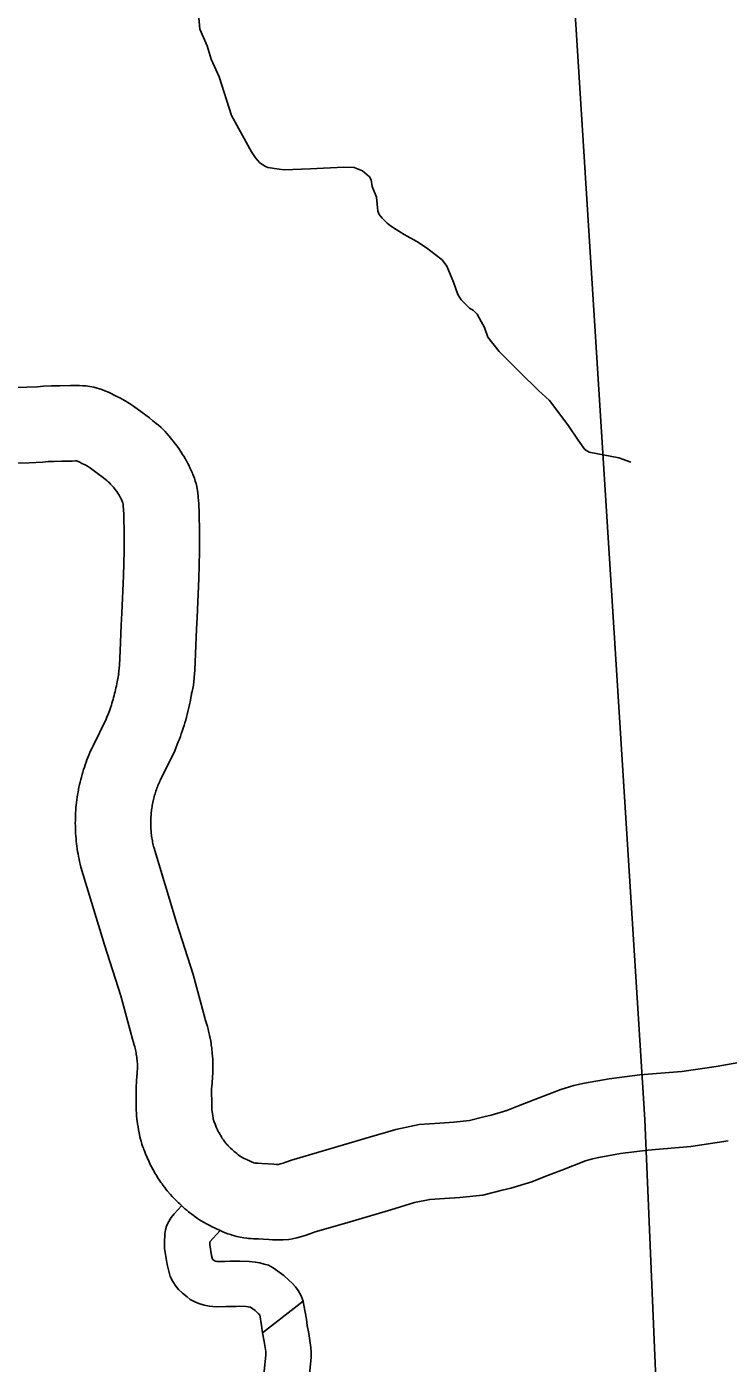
# Model space of a CAD drawing. Extents: x 1720274 to 1751788, y 372074 to 391887.
# Drawn here: x 1731398 to 1731766, y 378002 to 378701 of the extents above; entities that cross this region are included whole.
import ezdxf

# ---------------------------------------------------------------- set-up
doc = ezdxf.new("R2010")
doc.units = 0
for name, color, linetype in [('Level 10', 7, 'Continuous'), ('Level 35', 7, 'Continuous'), ('Level 45', 7, 'Continuous'), ('Level 5', 7, 'Continuous')]:
    doc.layers.add(name, color=color, linetype=linetype)

msp = doc.modelspace()

# ---------------------------------------------------------------- linework, layer by layer
at = {"layer": 'Level 10'}
for points in [[(1731487.81, 378457.43), (1731487.75, 378458.37), (1731487.33, 378460.57), (1731486.95, 378462.13), (1731486.58, 378463.47), (1731486.08, 378464.91), (1731485.48, 378466.51), (1731485.21, 378467.04), (1731485.16, 378467.19), (1731484.85, 378467.9), (1731484.72, 378468.23), (1731484.24, 378469.38), (1731483.76, 378470.38), (1731483.67, 378470.57), (1731483.39, 378471.2), (1731483.1, 378471.77), (1731482.66, 378472.75), (1731481.93, 378474.04), (1731481.62, 378474.57), (1731481.22, 378475.26), (1731480.49, 378476.49), (1731479.77, 378477.61), (1731479.48, 378478.05), (1731478.89, 378479.05), (1731477.86, 378480.59), (1731477.03, 378481.72), (1731476.07, 378483.02), (1731475.06, 378484.31), (1731474.14, 378485.46), (1731472.84, 378486.99), (1731471.59, 378488.34), (1731470.72, 378489.33), (1731468.62, 378491.43), (1731467.22, 378492.66), (1731466.16, 378493.61), (1731464.38, 378495.08), (1731462.6, 378496.49), (1731458.8, 378499.37), (1731454.24, 378502.69), (1731452.08, 378504.11), (1731449.82, 378505.45), (1731447.11, 378506.95), (1731445.48, 378507.75), (1731444.17, 378508.48), (1731442.55, 378509.24), (1731441.14, 378509.98), (1731439.24, 378510.72), (1731437.56, 378511.41), (1731435.19, 378512.13), (1731433.46, 378512.57), (1731431.31, 378512.98), (1731429.3, 378513.22), (1731427.62, 378513.38), (1731426, 378513.45), (1731424.06, 378513.51), (1731421.2, 378513.46), (1731415.71, 378513.33), (1731411.31, 378513.24), (1731407.07, 378513.08), (1731403.96, 378512.8), (1731398.34, 378512.53), (1731389.75, 378512.41)], [(1731389.82, 378472.9), (1731399.58, 378473.04), (1731406.66, 378473.39), (1731409.54, 378473.64), (1731412.45, 378473.75), (1731416.6, 378473.84), (1731422.05, 378473.97), (1731423.78, 378474), (1731424.48, 378473.98), (1731424.76, 378473.97), (1731424.95, 378473.86), (1731426.16, 378473.3), (1731427.22, 378472.71), (1731428.86, 378471.91), (1731430.12, 378471.21), (1731431.12, 378470.61), (1731431.78, 378470.18), (1731435.24, 378467.66), (1731438.42, 378465.25), (1731439.55, 378464.36), (1731440.33, 378463.72), (1731441.03, 378463.08), (1731441.65, 378462.54), (1731441.85, 378462.35), (1731442.21, 378461.93), (1731443.29, 378460.76), (1731443.67, 378460.31), (1731444.1, 378459.78), (1731444.68, 378459.04), (1731445.25, 378458.27), (1731445.44, 378458.01), (1731445.93, 378457.18), (1731446.65, 378456.08), (1731446.89, 378455.7), (1731447.08, 378455.39), (1731447.45, 378454.74), (1731447.49, 378454.68), (1731447.65, 378454.35), (1731447.76, 378454.11), (1731448.1, 378453.39), (1731448.16, 378453.26), (1731448.31, 378452.88), (1731448.48, 378452.48), (1731448.67, 378452.18)], [(1731484.88, 378353.3), (1731485.22, 378354.98), (1731485.55, 378356.63), (1731486.33, 378364.51), (1731486.64, 378373.11), (1731487.2, 378386), (1731487.6, 378392.17), (1731488.47, 378412.53), (1731488.82, 378426.48), (1731488.76, 378435.66), (1731488.59, 378447.67), (1731488.45, 378450.33), (1731488.37, 378451.81), (1731488.25, 378453.2), (1731488.12, 378455.16), (1731487.81, 378457.43)], [(1731448.67, 378452.18), (1731448.79, 378451.22), (1731448.87, 378450.11), (1731448.97, 378448.99), (1731449, 378448.3), (1731449.1, 378446.4), (1731449.26, 378435.24), (1731449.32, 378426.85), (1731448.99, 378413.87), (1731448.15, 378394.29), (1731447.75, 378388.13), (1731447.17, 378374.66), (1731446.9, 378367.17), (1731446.44, 378362.49), (1731446.42, 378362.39), (1731446.48, 378362.54)], [(1731446.48, 378362.54), (1731445.92, 378360.24), (1731445.62, 378358.39), (1731445.44, 378357.36), (1731445.24, 378356.34), (1731445.04, 378355.32), (1731444.82, 378354.3), (1731444.59, 378353.29), (1731444.34, 378352.28), (1731444.09, 378351.27), (1731443.82, 378350.26), (1731443.54, 378349.26), (1731443.25, 378348.26), (1731442.95, 378347.27), (1731442.64, 378346.28), (1731442.31, 378345.29), (1731441.97, 378344.3), (1731441.62, 378343.32), (1731441.26, 378342.35), (1731440.89, 378341.38), (1731440.5, 378340.41), (1731440.1, 378339.45), (1731439.85, 378338.86), (1731433.06, 378325.02), (1731432.5, 378323.84), (1731431.94, 378322.62), (1731431.39, 378321.38), (1731430.86, 378320.13), (1731430.35, 378318.88), (1731429.85, 378317.62), (1731429.38, 378316.35), (1731428.92, 378315.08), (1731428.48, 378313.8), (1731428.07, 378312.51), (1731427.67, 378311.22), (1731427.29, 378309.92), (1731426.92, 378308.61), (1731426.58, 378307.31), (1731426.26, 378305.99), (1731425.96, 378304.67), (1731425.67, 378303.35), (1731425.41, 378302.02), (1731425.16, 378300.69), (1731424.93, 378299.36), (1731424.73, 378298.02), (1731424.54, 378296.68), (1731424.37, 378295.34), (1731424.21, 378293.85)], [(1731463.54, 378290.12), (1731463.61, 378290.75), (1731463.7, 378291.51), (1731463.81, 378292.28), (1731463.93, 378293.05), (1731464.06, 378293.81), (1731464.2, 378294.57), (1731464.35, 378295.33), (1731464.51, 378296.09), (1731464.68, 378296.84), (1731464.87, 378297.59), (1731465.07, 378298.34), (1731465.27, 378299.09), (1731465.49, 378299.83), (1731465.72, 378300.57), (1731465.96, 378301.3), (1731466.21, 378302.04), (1731466.47, 378302.76), (1731466.74, 378303.49), (1731467.02, 378304.21), (1731467.31, 378304.92), (1731467.62, 378305.64), (1731467.93, 378306.34), (1731468.25, 378307.05), (1731468.61, 378307.79), (1731475.78, 378322.41), (1731476.53, 378324.17), (1731477.11, 378325.57), (1731477.67, 378326.98), (1731478.21, 378328.39), (1731478.74, 378329.81), (1731479.25, 378331.24), (1731479.74, 378332.67), (1731480.22, 378334.11), (1731480.67, 378335.55), (1731481.11, 378337), (1731481.54, 378338.45), (1731481.94, 378339.91), (1731482.33, 378341.37), (1731482.7, 378342.84), (1731483.05, 378344.31), (1731483.39, 378345.79), (1731483.71, 378347.27), (1731484.01, 378348.75), (1731484.29, 378350.24), (1731484.55, 378351.73), (1731484.66, 378352.4), (1731484.88, 378353.3)], [(1731424.21, 378293.85), (1731424.1, 378292.64), (1731423.99, 378291.29), (1731423.9, 378289.94), (1731423.83, 378288.59), (1731423.79, 378287.24), (1731423.76, 378285.89), (1731423.75, 378284.53), (1731423.76, 378283.18), (1731423.79, 378281.83), (1731423.84, 378280.47), (1731423.91, 378279.12), (1731424, 378277.77), (1731424.11, 378276.42), (1731424.24, 378275.08), (1731424.39, 378273.73), (1731424.56, 378272.39), (1731424.75, 378271.05), (1731424.96, 378269.71), (1731425.19, 378268.38), (1731425.44, 378267.04), (1731425.7, 378265.72), (1731425.99, 378264.4), (1731426.3, 378263.08), (1731426.71, 378261.39), (1731439.09, 378220.84), (1731447.56, 378194.23), (1731453.61, 378171.49), (1731454.15, 378169.81), (1731454.57, 378168.49), (1731454.89, 378167.53), (1731454.91, 378167.48), (1731454.93, 378167.39), (1731455.08, 378166.77), (1731455.23, 378166.1), (1731455.44, 378165), (1731455.61, 378164.33), (1731455.69, 378163.72), (1731455.83, 378162.8), (1731455.92, 378162.14), (1731456, 378161.31), (1731456.15, 378160.19), (1731456.18, 378159.88), (1731456.29, 378158.79), (1731456.31, 378158.61), (1731456.31, 378158.22), (1731456.3, 378157.67), (1731456.25, 378156.78), (1731456.23, 378155.55), (1731456.21, 378154.92), (1731456.18, 378154.3), (1731456.14, 378153.68), (1731456.09, 378153.06), (1731456.03, 378152.44), (1731455.96, 378151.82), (1731455.73, 378150.07), (1731455.59, 378145.92), (1731455.67, 378136.52), (1731455.67, 378135.49), (1731455.69, 378134.23), (1731455.74, 378132.96), (1731455.8, 378131.69), (1731456.01, 378129.51)], [(1731495.36, 378133.5), (1731495.2, 378134.68), (1731495.18, 378135.27), (1731495.17, 378135.85), (1731495.17, 378136.69), (1731495.1, 378145.45), (1731495.14, 378146.86), (1731495.16, 378147), (1731495.31, 378148.27), (1731495.43, 378149.54), (1731495.53, 378150.81), (1731495.62, 378152.09), (1731495.68, 378153.36), (1731495.72, 378154.64), (1731495.73, 378155.3), (1731495.78, 378156.12), (1731495.81, 378157.86), (1731495.81, 378159.18), (1731495.76, 378160.85), (1731495.62, 378162.53), (1731495.48, 378163.9), (1731495.38, 378164.8), (1731495.24, 378165.9), (1731495.16, 378166.7), (1731494.95, 378168.3), (1731494.8, 378169.3), (1731494.64, 378170.51), (1731494.24, 378172.7), (1731494, 378173.63), (1731493.9, 378174.19), (1731493.56, 378175.66), (1731493.32, 378176.69), (1731492.95, 378178.16), (1731492.49, 378179.66), (1731492.13, 378180.74), (1731491.77, 378181.84), (1731491.53, 378182.59), (1731485.49, 378205.3), (1731476.8, 378232.6), (1731464.8, 378271.92), (1731464.71, 378272.3), (1731464.53, 378273.05), (1731464.37, 378273.81), (1731464.21, 378274.57), (1731464.07, 378275.33), (1731463.94, 378276.09), (1731463.82, 378276.85), (1731463.71, 378277.62), (1731463.62, 378278.39), (1731463.53, 378279.16), (1731463.46, 378279.93), (1731463.39, 378280.7), (1731463.34, 378281.47), (1731463.3, 378282.25), (1731463.27, 378283.02), (1731463.26, 378283.79), (1731463.25, 378284.57), (1731463.25, 378285.34), (1731463.27, 378286.12), (1731463.3, 378286.89), (1731463.34, 378287.66), (1731463.39, 378288.44), (1731463.45, 378289.21), (1731463.54, 378290.12)], [(1731771.08, 378159.33), (1731759.26, 378157.24), (1731741.39, 378154.55), (1731719.27, 378152.74), (1731703.29, 378150.66), (1731690.26, 378148.42), (1731684.8, 378147.22), (1731677.95, 378145.22), (1731664.34, 378139.83), (1731655.72, 378136.62), (1731649.65, 378134.14), (1731641.48, 378131.72), (1731637.63, 378130.78), (1731630.1, 378128.88), (1731621.89, 378128), (1731614.59, 378127.61), (1731603.86, 378126.87), (1731591.49, 378124.25), (1731577.71, 378120.13), (1731553.6, 378113.04), (1731536.85, 378108.24), (1731534.02, 378107.16), (1731533, 378106.75), (1731532.66, 378106.64), (1731531.03, 378106.19), (1731530.16, 378105.95), (1731529.51, 378105.96), (1731529.03, 378105.98), (1731527.65, 378106.08), (1731524.63, 378106.26), (1731521.43, 378106.46), (1731519.43, 378106.52), (1731518.99, 378106.54), (1731518.2, 378106.59), (1731517.87, 378106.61), (1731517.14, 378106.84), (1731516.79, 378106.94), (1731516.33, 378107.18), (1731515.35, 378107.65), (1731514.53, 378107.99), (1731514.09, 378108.19), (1731513.54, 378108.44), (1731513, 378108.69), (1731512.18, 378109.13), (1731511.18, 378109.62), (1731510.85, 378109.79), (1731510.5, 378109.98), (1731510.11, 378110.21), (1731510, 378110.29), (1731509.7, 378110.52), (1731509.03, 378111.04), (1731508.3, 378111.61), (1731507.44, 378112.3), (1731506.94, 378112.69), (1731506.72, 378112.87), (1731506.66, 378112.92), (1731505.81, 378113.75), (1731505.02, 378114.5)], [(1731456.01, 378129.51), (1731456.15, 378128.52), (1731456.37, 378127.17), (1731456.62, 378125.64), (1731456.84, 378124.01), (1731457.11, 378122.51), (1731457.29, 378121.68), (1731457.55, 378120.31), (1731457.9, 378119.1), (1731458.15, 378118.05), (1731458.64, 378116.6), (1731459, 378115.55), (1731459.41, 378114.47), (1731459.67, 378113.83), (1731459.95, 378113.08), (1731460.56, 378111.47), (1731461.37, 378109.52), (1731462.19, 378107.67), (1731462.99, 378105.99), (1731463.64, 378104.74), (1731464.54, 378103.11), (1731465.11, 378102.19), (1731465.46, 378101.45), (1731466.35, 378099.99), (1731466.43, 378099.85), (1731467.12, 378098.62), (1731467.97, 378097.41), (1731468.58, 378096.49), (1731469.13, 378095.76), (1731469.58, 378095.1), (1731470.54, 378093.79), (1731471.13, 378093.05), (1731471.81, 378092.16), (1731473.52, 378090.18), (1731474.47, 378089.18), (1731475.15, 378088.45), (1731475.85, 378087.75), (1731476.47, 378087.13), (1731477.11, 378086.54), (1731477.83, 378085.85)], [(1731505.02, 378114.5), (1731504.17, 378115.31), (1731503.9, 378115.57), (1731503.8, 378115.66), (1731503.52, 378115.94), (1731503.16, 378116.32), (1731502.81, 378116.69), (1731502.5, 378117.05), (1731502.33, 378117.27), (1731501.95, 378117.76), (1731501.8, 378117.96), (1731501.28, 378118.73), (1731500.85, 378119.3), (1731500.63, 378119.63), (1731500.34, 378120.12), (1731500.24, 378120.34), (1731499.07, 378122.39), (1731498.58, 378123.17), (1731498.44, 378123.43), (1731498.37, 378123.55), (1731498.12, 378124.09), (1731497.65, 378125.16), (1731497.29, 378126.02), (1731496.92, 378127.01), (1731496.48, 378128.16), (1731496.22, 378128.82), (1731496.15, 378128.99), (1731496.1, 378129.2), (1731496, 378129.55), (1731496, 378129.56), (1731495.86, 378130.19), (1731495.69, 378131.46), (1731495.36, 378133.5)], [(1731477.83, 378085.85), (1731478.43, 378085.29), (1731480.06, 378083.69), (1731481.14, 378082.77), (1731482.11, 378081.95), (1731483.09, 378081.2), (1731483.77, 378080.65), (1731484.67, 378079.95), (1731485.4, 378079.38), (1731486.29, 378078.69), (1731487.72, 378077.65), (1731489.33, 378076.59), (1731491.19, 378075.52), (1731492.37, 378074.88), (1731493.48, 378074.3), (1731494.11, 378074), (1731495.4, 378073.3), (1731497, 378072.57), (1731497.6, 378072.29), (1731498.94, 378071.69), (1731499.16, 378071.6), (1731500.56, 378070.9), (1731502.2, 378070.23), (1731503.57, 378069.69), (1731504.92, 378069.27), (1731505.5, 378069.09), (1731505.89, 378068.97), (1731508.29, 378068.2), (1731510.08, 378067.82), (1731512.01, 378067.47), (1731513.52, 378067.33), (1731514.49, 378067.24), (1731515.87, 378067.16), (1731516.97, 378067.09), (1731517.99, 378067.05), (1731519.59, 378067), (1731522.22, 378066.84), (1731524.98, 378066.67), (1731526.95, 378066.52), (1731528.46, 378066.47), (1731529.43, 378066.45), (1731530.42, 378066.42), (1731531.46, 378066.45), (1731532.65, 378066.45), (1731535.52, 378066.73), (1731537.5, 378067.09), (1731539.69, 378067.6), (1731541.56, 378068.12), (1731544.15, 378068.83), (1731546.6, 378069.65), (1731548.38, 378070.36), (1731549.34, 378070.72), (1731564.62, 378075.11), (1731588.93, 378082.26), (1731601.26, 378085.94), (1731609.34, 378087.65), (1731617.01, 378088.19), (1731625.06, 378088.62), (1731637.06, 378089.9), (1731647.15, 378092.44), (1731651.78, 378093.58), (1731662.74, 378096.82), (1731670.07, 378099.81), (1731678.51, 378102.95), (1731690.8, 378107.82), (1731694.59, 378108.93), (1731697.84, 378109.64), (1731709.19, 378111.59), (1731723.43, 378113.45), (1731745.95, 378115.29), (1731765.63, 378118.26)]]:
    msp.add_lwpolyline(points, dxfattribs=at)
at = {"layer": 'Level 35'}
for points in [[(1731635.33, 378548.54), (1731634.14, 378550.76), (1731632.22, 378552.69), (1731630.15, 378554.02), (1731628.37, 378555.65), (1731625.7, 378558.32), (1731624.08, 378561.13), (1731621.71, 378567.51), (1731618.3, 378575.95), (1731615.78, 378579.21), (1731612.23, 378582.03), (1731607.64, 378585.44), (1731602.61, 378588.85), (1731595.94, 378592.4), (1731591.65, 378595.07), (1731588.69, 378597), (1731587.06, 378598.33), (1731584.39, 378601), (1731582.91, 378602.93), (1731582.17, 378604.7), (1731581.43, 378611.97), (1731579.21, 378617.6), (1731578.62, 378621.01), (1731577.73, 378622.64), (1731574.03, 378625.75), (1731569.74, 378627.53), (1731564.26, 378627.67), (1731546.79, 378626.78), (1731533.02, 378626.34), (1731530.5, 378626.64), (1731524.58, 378627.53), (1731522.95, 378628.27), (1731520.14, 378630.19), (1731518.06, 378632.56), (1731515.99, 378635.82), (1731505.48, 378654.79), (1731499.11, 378674.95), (1731494.82, 378684.14), (1731492.75, 378691.25), (1731488.9, 378699.99), (1731488.3, 378707.85)], [(1731714.57, 378473.38), (1731708.32, 378475.63), (1731692.78, 378478.59), (1731690.55, 378480.07), (1731687, 378484.81), (1731681.67, 378492.96), (1731672.05, 378505.56), (1731666.27, 378510.9), (1731656.5, 378520.53), (1731645.69, 378531.2), (1731639.77, 378538.76), (1731637.99, 378543.8), (1731635.33, 378548.54)]]:
    msp.add_lwpolyline(points, dxfattribs=at)
at = {"layer": 'Level 45'}
msp.add_line((1731542.99, 378034.32), (1731521.72, 378017.85), dxfattribs=at)
for points in [[(1731505.42, 378031.61), (1731502.63, 378031.54), (1731497.41, 378031.41), (1731494, 378031.78), (1731491.17, 378032.39), (1731488.37, 378033.23), (1731486.33, 378034.02), (1731483.94, 378035.35), (1731482.22, 378036.59), (1731479.92, 378038.59), (1731477.73, 378040.56), (1731476.32, 378042.24), (1731474.84, 378044.62), (1731473.41, 378047.35), (1731471.79, 378053.5), (1731470.51, 378061.89), (1731470.45, 378064.85), (1731470.59, 378069.57), (1731470.97, 378071.78), (1731471.55, 378073.72), (1731472.26, 378075.29), (1731473.87, 378078.13), (1731475.43, 378080.05), (1731479.28, 378084.36)], [(1731504.83, 378055.3), (1731502.04, 378055.23), (1731498.4, 378055.14), (1731497.78, 378055.21), (1731497.08, 378055.36), (1731496.58, 378055.51), (1731495.62, 378056.35), (1731495.52, 378056.43), (1731495.03, 378058.31), (1731494.18, 378063.92), (1731494.16, 378064.75), (1731494.18, 378065.47), (1731499.5, 378071.43)], [(1731546.18, 377994.28), (1731547.18, 378005.1), (1731547.18, 378007.65), (1731547.08, 378010.14), (1731546.05, 378017.43), (1731545.14, 378021.68), (1731544.75, 378025.07), (1731543.47, 378032.31), (1731542.99, 378034.32), (1731541.94, 378037.17), (1731540.35, 378039.96), (1731539.03, 378041.88), (1731537.31, 378043.8), (1731535.6, 378045.39), (1731532.92, 378047.89), (1731527.42, 378051.76), (1731524.96, 378053.16), (1731522.7, 378053.83), (1731520.37, 378054.39), (1731517.97, 378054.88), (1731515.03, 378055.21), (1731509.83, 378055.4), (1731507.51, 378055.37), (1731504.83, 378055.3)], [(1731518.82, 377984.71), (1731521.12, 377990.27), (1731521.17, 377990.4), (1731522.71, 377997.79), (1731523.48, 378006.19), (1731523.48, 378007.17), (1731523.44, 378008), (1731522.7, 378013.28), (1731521.72, 378017.85), (1731521.29, 378021.67), (1731520.3, 378027.25), (1731519.45, 378028.03), (1731517.93, 378029.47), (1731515.47, 378031.19), (1731515.2, 378031.26), (1731514.26, 378031.45), (1731513.28, 378031.56), (1731509.56, 378031.7), (1731507.97, 378031.67), (1731505.42, 378031.61)]]:
    msp.add_lwpolyline(points, dxfattribs=at)
at = {"layer": 'Level 5'}
msp.add_lwpolyline([(1731683.23, 378744.11), (1731721.93, 378129.51), (1731730.23, 377931.78)], dxfattribs=at)

doc.saveas('drawing.dxf')
